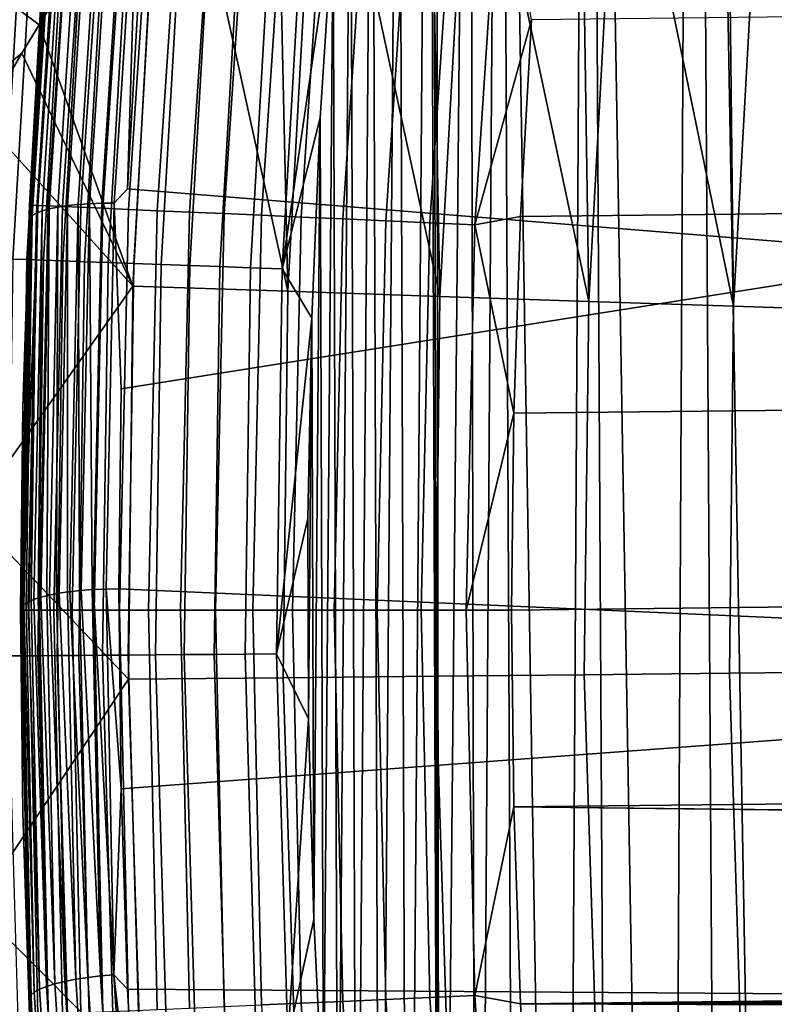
# Model space of a CAD drawing. Header units: metres. Extents: x -109 to 109, y -342 to 66.
# Tile 199 of 512: x -28 to -25.7, y -1.27 to 1.74. Entities that reach past the tile are written whole.
import ezdxf

# ---------------------------------------------------------------- set-up
doc = ezdxf.new("R2010")
doc.units = ezdxf.units.M
doc.layers.add('solid_K_24_62_16_000B91', color=7, linetype='CONTINUOUS')

msp = doc.modelspace()

# ---------------------------------------------------------------- linework, layer by layer
at = {"layer": 'solid_K_24_62_16_000B91'}
for points in [[(-25.651836, -8.811467, 31), (-25.571054, 8.933078, 31), (-25.944952, 7.780631, 31)], [(-26.02356, -7.644145, 31), (-25.944952, 7.780631, 31), (-26.266127, 6.615835, 31)], [(-26.02356, -7.644145, 31), (-25.844301, -8.229862, 31), (-25.944952, 7.780631, 31)], [(-25.844301, -8.229862, 31), (-25.651836, -8.811467, 31), (-25.944952, 7.780631, 31)], [(-26.342167, -6.461333, 31), (-26.266127, 6.615835, 31), (-26.534309, 5.441852, 31)], [(-26.342167, -6.461333, 31), (-26.18956, -7.054464, 31), (-26.266127, 6.615835, 31)], [(-26.18956, -7.054464, 31), (-26.02356, -7.644145, 31), (-26.266127, 6.615835, 31)], [(-26.628435, 5.00586, 31), (-26.60701, -5.265513, 31), (-26.534309, 5.441852, 31)], [(-26.60701, -5.265513, 31), (-26.481358, -5.864839, 31), (-26.534309, 5.441852, 31)], [(-26.481358, -5.864839, 31), (-26.342167, -6.461333, 31), (-26.534309, 5.441852, 31)], [(-26.628435, 5.00586, 31), (-26.731253, 4.571918, 31), (-26.719114, -4.663426, 31)], [(-26.628435, 5.00586, 31), (-26.719114, -4.663426, 31), (-26.60701, -5.265513, 31)], [(-26.731253, 4.571918, 31), (-26.742168, 4.523856, 31), (-26.719114, -4.663426, 31)], [(-26.742168, 4.523856, 31), (-26.751211, 4.475646, 31), (-26.719114, -4.663426, 31)], [(-26.751211, 4.475646, 31), (-26.845102, 3.872984, 31), (-26.817585, -4.059032, 31)], [(-26.751211, 4.475646, 31), (-26.817585, -4.059032, 31), (-26.719114, -4.663426, 31)], [(-26.845102, 3.872984, 31), (-26.925434, 3.267949, 31), (-26.902403, -3.452444, 31)], [(-26.845102, 3.872984, 31), (-26.902403, -3.452444, 31), (-26.817585, -4.059032, 31)], [(-26.925434, 3.267949, 31), (-26.992239, 2.660383, 31), (-26.973507, -2.844039, 31)], [(-26.925434, 3.267949, 31), (-26.973507, -2.844039, 31), (-26.902403, -3.452444, 31)], [(-26.992239, 2.660383, 31), (-27.045364, 2.051031, 31), (-27.030867, -2.234038, 31)], [(-26.992239, 2.660383, 31), (-27.030867, -2.234038, 31), (-26.973507, -2.844039, 31)], [(-27.890341, 2.410736, 41.983871), (-27.938297, 1.792896, 41.848377), (-27.971806, 1.191283, 83.426178), (-27.88728, 2.444967, 83.426178)], [(-27.966393, 1.173327, 83.562515), (-27.884247, 2.409162, 83.562515), (-27.88728, 2.444967, 83.426178), (-27.971806, 1.191283, 83.426178)], [(-27.884247, 2.409162, 83.562515), (-27.966393, 1.173327, 83.562515), (-27.947433, 1.172488, 83.699898), (-27.865345, 2.407485, 83.699898)], [(-27.865345, 2.407485, 83.699898), (-27.947433, 1.172488, 83.699898), (-27.91588, 1.171091, 83.834938), (-27.833883, 2.404694, 83.834938)], [(-27.833883, 2.404694, 83.834938), (-27.91588, 1.171091, 83.834938), (-27.872002, 1.169148, 83.966492), (-27.790133, 2.400812, 83.966492)], [(-27.790133, 2.400812, 83.966492), (-27.872002, 1.169148, 83.966492), (-27.816172, 1.166676, 84.093422), (-27.734468, 2.395873, 84.093422)], [(-27.734468, 2.395873, 84.093422), (-27.816172, 1.166676, 84.093422), (-27.748869, 1.163696, 84.214653), (-27.667362, 2.389919, 84.214653)], [(-27.667362, 2.389919, 84.214653), (-27.748869, 1.163696, 84.214653), (-27.670668, 1.160233, 84.32914), (-27.589392, 2.383001, 84.32914)], [(-27.589392, 2.383001, 84.32914), (-27.670668, 1.160233, 84.32914), (-27.582237, 1.156318, 84.435905), (-27.501221, 2.375177, 84.435905)], [(-27.971514, 1.147351, 41.669563), (-27.938297, 1.792896, 41.848377), (-27.893835, 2.349214, 41.936008)], [(-27.964451, 1.141451, 41.628796), (-27.971514, 1.147351, 41.669563), (-27.893835, 2.349214, 41.936008), (-27.888578, 2.329149, 41.892101)], [(-27.811071, 2.351979, 41.759308), (-27.886742, 1.167429, 41.496696), (-27.912638, 1.162091, 41.525749), (-27.836899, 2.34769, 41.788589)], [(-27.781622, 2.355186, 41.733509), (-27.857216, 1.171833, 41.471169), (-27.886742, 1.167429, 41.496696), (-27.811071, 2.351979, 41.759308)], [(-27.749056, 2.357257, 41.711643), (-27.824564, 1.175225, 41.449596), (-27.857216, 1.171833, 41.471169), (-27.781622, 2.355186, 41.733509)], [(-27.71393, 2.358154, 41.694084), (-27.789349, 1.17755, 41.43235), (-27.824564, 1.175225, 41.449596), (-27.749056, 2.357257, 41.711643)], [(-27.676847, 2.357864, 41.681129), (-27.752171, 1.178766, 41.419727), (-27.789349, 1.17755, 41.43235), (-27.71393, 2.358154, 41.694084)], [(-27.638445, 2.35639, 41.673), (-27.713667, 1.178852, 41.411949), (-27.752171, 1.178766, 41.419727), (-27.676847, 2.357864, 41.681129)], [(-27.638445, 2.35639, 41.673), (-27.672951, 1.223453, 41.419258), (-27.713667, 1.178852, 41.411949)], [(-27.638445, 2.35639, 41.673), (-27.639133, 1.835094, 41.554855), (-27.672951, 1.223453, 41.419258)], [(-27.501221, 2.375177, 84.435905), (-27.582237, 1.156318, 84.435905), (-27.484333, 1.151983, 84.534042), (-27.403605, 2.366516, 84.534042)], [(-27.403605, 2.366516, 84.534042), (-27.484333, 1.151983, 84.534042), (-27.377792, 1.147266, 84.622704), (-27.297377, 2.357091, 84.622704)], [(-27.297377, 2.357091, 84.622704), (-27.377792, 1.147266, 84.622704), (-27.263527, 1.142207, 84.701141), (-27.183445, 2.346982, 84.701141)], [(-27.875988, 2.336176, 41.85556), (-27.951828, 1.14899, 41.592369), (-27.964451, 1.141451, 41.628796), (-27.888578, 2.329149, 41.892101)], [(-27.858664, 2.342392, 41.820858), (-27.934458, 1.155909, 41.557823), (-27.951828, 1.14899, 41.592369), (-27.875988, 2.336176, 41.85556)], [(-27.836899, 2.34769, 41.788589), (-27.912638, 1.162091, 41.525749), (-27.934458, 1.155909, 41.557823), (-27.858664, 2.342392, 41.820858)], [(-27.183445, 2.346982, 84.701141), (-27.263527, 1.142207, 84.701141), (-27.142511, 1.136848, 84.768677), (-27.062786, 2.336276, 84.768677)], [(-27.062786, 2.336276, 84.768677), (-27.142511, 1.136848, 84.768677), (-27.015781, 1.131237, 84.824738), (-26.93643, 2.325065, 84.824738)], [(-26.93643, 2.325065, 84.824738), (-27.015781, 1.131237, 84.824738), (-26.884422, 1.125421, 84.868843), (-26.805454, 2.313444, 84.868843)], [(26.390532, 2.341235, 84.926178), (-26.438444, 1.740214, 84.926178), (-26.472658, 1.138486, 84.926178), (26.438444, 1.740213, 84.926178)], [(-26.805454, 2.313444, 84.868843), (-26.884422, 1.125421, 84.868843), (-26.749554, 1.11945, 84.900612), (-26.670982, 2.301513, 84.900612)], [(-26.670982, 2.301513, 84.900612), (-26.749554, 1.11945, 84.900612), (-26.612329, 1.113374, 84.919785), (-26.534163, 2.289373, 84.919785)], [(-26.534163, 2.289373, 84.919785), (-26.612329, 1.113374, 84.919785), (-26.438444, 1.740214, 84.926178)], [(-28.012419, 2.224052, 30.210743), (-28.082405, 1.010224, 30.210743), (-28.057375, 1.009324, 30.30455), (-27.987452, 2.22207, 30.30455)], [(-27.987452, 2.22207, 30.30455), (-28.057375, 1.009324, 30.30455), (-28.023373, 1.008101, 30.395487), (-27.953533, 2.219377, 30.395487)], [(-27.953533, 2.219377, 30.395487), (-28.023373, 1.008101, 30.395487), (-27.980717, 1.006566, 30.482697), (-27.910984, 2.215998, 30.482697)], [(-27.910984, 2.215998, 30.482697), (-27.980717, 1.006566, 30.482697), (-27.92981, 1.004734, 30.565353), (-27.860205, 2.211966, 30.565353)], [(-27.860205, 2.211966, 30.565353), (-27.92981, 1.004734, 30.565353), (-27.871132, 1.002622, 30.642683), (-27.801674, 2.207319, 30.642683)], [(-27.801674, 2.207319, 30.642683), (-27.871132, 1.002622, 30.642683), (-27.805237, 1.000251, 30.713953), (-27.735941, 2.202099, 30.713953)], [(-27.735941, 2.202099, 30.713953), (-27.805237, 1.000251, 30.713953), (-27.732744, 0.997642, 30.778492), (-27.66363, 2.196358, 30.778492)], [(-28.059305, 1.81178, -21.129005), (-27.744698, 2.183201, -21.192675), (-27.687105, 2.13344, -21.208218), (-27.943281, 1.724885, -21.159662)], [(-27.66363, 2.196358, 30.778492), (-27.732744, 0.997642, 30.778492), (-27.654339, 0.994821, 30.835691), (-27.585421, 2.190147, 30.835691)], [(-27.585421, 2.190147, 30.835691), (-27.654339, 0.994821, 30.835691), (-27.570761, 0.991813, 30.885014), (-27.502048, 2.183527, 30.885014)], [(-27.502048, 2.183527, 30.885014), (-27.570761, 0.991813, 30.885014), (-27.482794, 0.988648, 30.925993), (-27.414303, 2.17656, 30.925993)], [(-27.414303, 2.17656, 30.925993), (-27.482794, 0.988648, 30.925993), (-27.391272, 0.985354, 30.958241), (-27.323008, 2.169311, 30.958241)], [(-27.323008, 2.169311, 30.958241), (-27.391272, 0.985354, 30.958241), (-27.297054, 0.981963, 30.981457), (-27.229027, 2.161848, 30.981457)], [(-27.672951, 1.223453, 41.419258), (-27.639133, 1.835094, 41.554855), (-25.096407, 2.147828, 41.624187), (-25.126722, 1.017216, 41.373539)], [(-27.229027, 2.161848, 30.981457), (-27.297054, 0.981963, 30.981457), (-27.201033, 0.978508, 30.99542), (-27.133244, 2.154243, 30.99542)], [(-27.133244, 2.154243, 30.99542), (-27.201033, 0.978508, 30.99542), (-27.045364, 2.051031, 31)], [(-27.943281, 1.724885, -21.159662), (-27.687105, 2.13344, -21.208218), (-27.590393, 2.125989, -21.230976), (-27.656694, 0.925626, -21.230976)], [(-27.656694, 0.925626, -21.230976), (-27.590393, 2.125989, -21.230976), (-27.447525, 2.114981, -21.266859), (-27.1835, 0.909793, -21.359991)], [(-27.1835, 0.909793, -21.359991), (-27.447525, 2.114981, -21.266859), (-27.209782, 2.096664, -21.332636)], [(-27.1835, 0.909793, -21.359991), (-27.209782, 2.096664, -21.332636), (-27.118332, 2.089618, -21.359991)], [(-27.1835, 0.909793, -21.359991), (-27.118332, 2.089618, -21.359991), (-26.974085, 2.078504, -21.405495), (-26.718752, 0.894241, -21.51676)], [(-26.718752, 0.894241, -21.51676), (-26.974085, 2.078504, -21.405495), (-26.740652, 2.060518, -21.485369)], [(-27.201033, 0.978508, 30.99542), (-27.084772, 1.440036, 31), (-27.045364, 2.051031, 31)], [(-27.045364, 2.051031, 31), (-27.084772, 1.440036, 31), (-27.074442, -1.622684, 31)], [(-27.045364, 2.051031, 31), (-27.074442, -1.622684, 31), (-27.030867, -2.234038, 31)], [(-26.718752, 0.894241, -21.51676), (-26.740652, 2.060518, -21.485369), (-26.654697, 2.053895, -21.51676)], [(-26.718752, 0.894241, -21.51676), (-26.654697, 2.053895, -21.51676), (-26.509699, 2.042722, -21.572182), (-26.264076, 0.879025, -21.700735)], [(-26.264076, 0.879025, -21.700735), (-26.509699, 2.042722, -21.572182), (-26.281425, 2.025134, -21.665861)], [(-26.264076, 0.879025, -21.700735), (-26.281425, 2.025134, -21.665861), (-26.201113, 2.018945, -21.700735)], [(-26.264076, 0.879025, -21.700735), (-26.201113, 2.018945, -21.700735), (-26.056036, 2.007767, -21.766321), (-25.821062, 0.8642, -21.911274)], [(-25.821062, 0.8642, -21.911274), (-26.056036, 2.007767, -21.766321), (-25.833733, 1.990638, -21.873474)], [(-25.821062, 0.8642, -21.911274), (-25.833733, 1.990638, -21.873474), (-25.759161, 1.984892, -21.911274)], [(-25.821062, 0.8642, -21.911274), (-25.759161, 1.984892, -21.911274), (-25.61471, 1.973762, -21.987225), (-25.391258, 0.849817, -22.14764)], [(-28.059305, 1.81178, -21.129005), (-27.943281, 1.724885, -21.159662), (-27.995934, 1.637452, -21.150389), (-28.308376, 1.377961, -21.09123)], [(-27.938297, 1.792896, 41.848377), (-27.972572, 1.174107, 41.712658), (-27.971806, 1.191283, 83.426178)], [(-27.971514, 1.147351, 41.669563), (-27.972572, 1.174107, 41.712658), (-27.938297, 1.792896, 41.848377)], [(-27.943281, 1.724885, -21.159662), (-27.656694, 0.925626, -21.230976), (-27.995934, 1.637452, -21.150389)], [(-26.612329, 1.113374, 84.919785), (-26.472658, 1.138486, 84.926178), (-26.438444, 1.740214, 84.926178)], [(26.438444, 1.740213, 84.926178), (-26.472658, 1.138486, 84.926178), (-26.493177, 0.536825, 84.926178), (26.472658, 1.138484, 84.926178)], [(-28.308376, 1.377961, -21.09123), (-27.995934, 1.637452, -21.150389), (-28.115324, 1.434541, -21.130264)], [(-27.656694, 0.925626, -21.230976), (-28.115324, 1.434541, -21.130264), (-27.995934, 1.637452, -21.150389)], [(-27.656694, 0.925626, -21.230976), (-28.151499, 0.229539, -21.130169), (-28.192091, 1.300567, -21.117992), (-28.115324, 1.434541, -21.130264)], [(-27.201033, 0.978508, 30.99542), (-27.11038, 0.828102, 31), (-27.084772, 1.440036, 31)], [(-27.084772, 1.440036, 31), (-27.11038, 0.828102, 31), (-27.104198, -1.010463, 31)], [(-27.084772, 1.440036, 31), (-27.104198, -1.010463, 31), (-27.074442, -1.622684, 31)], [(-27.713667, 1.178852, 41.411949), (-27.672951, 1.223453, 41.419258), (-25.126722, 1.017216, 41.373539), (-27.693239, 0.611816, 41.283661)], [(-27.993143, 0.554735, 41.576847), (-28, -0.064932, 41.440914), (-28, -0.064932, 83.426178), (-27.971806, 1.191283, 83.426178)], [(-27.993792, -0.064932, 83.562515), (-27.966393, 1.173327, 83.562515), (-27.971806, 1.191283, 83.426178), (-28, -0.064932, 83.426178)], [(-27.972572, 1.174107, 41.712658), (-27.993143, 0.554735, 41.576847), (-27.971806, 1.191283, 83.426178)], [(-27.971514, 1.147351, 41.669563), (-27.993143, 0.554735, 41.576847), (-27.972572, 1.174107, 41.712658)], [(-27.824564, 1.175225, 41.449596), (-27.84976, -0.008669, 41.18713), (-27.856638, -0.009554, 41.19112), (-27.857216, 1.171833, 41.471169)], [(-27.824564, 1.175225, 41.449596), (-27.820021, -0.005423, 41.172489), (-27.84976, -0.008669, 41.18713)], [(-27.789349, 1.17755, 41.43235), (-27.814514, -0.004917, 41.170204), (-27.820021, -0.005423, 41.172489), (-27.824564, 1.175225, 41.449596)], [(-27.789349, 1.17755, 41.43235), (-27.78113, -0.00242, 41.158939), (-27.814514, -0.004917, 41.170204)], [(-27.752171, 1.178766, 41.419727), (-27.777304, -0.002193, 41.157917), (-27.78113, -0.00242, 41.158939), (-27.789349, 1.17755, 41.43235)], [(-27.713667, 1.178852, 41.411949), (-27.738768, -0.000544, 41.150482), (-27.777304, -0.002193, 41.157917), (-27.752171, 1.178766, 41.419727)], [(-27.738768, -0.000544, 41.150482), (-27.713667, 1.178852, 41.411949), (-27.693239, 0.611816, 41.283661), (-27.700001, 0, 41.148026)], [(-27.994316, -0.052354, 41.384178), (-27.997433, -0.056457, 41.402687), (-27.993143, 0.554735, 41.576847), (-27.971514, 1.147351, 41.669563)], [(-27.964451, 1.141451, 41.628796), (-27.989767, -0.048118, 41.365074), (-27.994316, -0.052354, 41.384178), (-27.971514, 1.147351, 41.669563)], [(-27.966393, 1.173327, 83.562515), (-27.993792, -0.064932, 83.562515), (-27.993601, -0.064932, 83.564583), (-27.947433, 1.172488, 83.699898)], [(-27.993601, -0.064932, 83.564583), (-27.974461, -0.064932, 83.701805), (-27.947433, 1.172488, 83.699898)], [(-27.951828, 1.14899, 41.592369), (-27.977133, -0.040068, 41.328762), (-27.983549, -0.043726, 41.345261), (-27.964451, 1.141451, 41.628796)], [(-27.951828, 1.14899, 41.592369), (-27.967409, -0.035499, 41.308151), (-27.977133, -0.040068, 41.328762)], [(-27.947433, 1.172488, 83.699898), (-27.974461, -0.064932, 83.701805), (-27.942738, -0.064932, 83.836678), (-27.91588, 1.171091, 83.834938)], [(-27.934458, 1.155909, 41.557823), (-27.959747, -0.032444, 41.294373), (-27.967409, -0.035499, 41.308151), (-27.951828, 1.14899, 41.592369)], [(-27.934458, 1.155909, 41.557823), (-27.946203, -0.027831, 41.27356), (-27.959747, -0.032444, 41.294373)], [(-27.912638, 1.162091, 41.525749), (-27.93791, -0.025377, 41.262493), (-27.946203, -0.027831, 41.27356), (-27.934458, 1.155909, 41.557823)], [(-27.91588, 1.171091, 83.834938), (-27.942738, -0.064932, 83.836678), (-27.898708, -0.064932, 83.96804), (-27.872002, 1.169148, 83.966492)], [(-27.912638, 1.162091, 41.525749), (-27.920332, -0.020865, 41.242142), (-27.93791, -0.025377, 41.262493)], [(-27.886742, 1.167429, 41.496696), (-27.911991, -0.018988, 41.233677), (-27.920332, -0.020865, 41.242142), (-27.912638, 1.162091, 41.525749)], [(-27.886742, 1.167429, 41.496696), (-27.890287, -0.014734, 41.214485), (-27.911991, -0.018988, 41.233677)], [(-27.872002, 1.169148, 83.966492), (-27.898708, -0.064932, 83.96804), (-27.842745, -0.064932, 84.094788), (-27.816172, 1.166676, 84.093422)], [(-27.857216, 1.171833, 41.471169), (-27.882441, -0.013387, 41.208412), (-27.890287, -0.014734, 41.214485), (-27.886742, 1.167429, 41.496696)], [(-27.857216, 1.171833, 41.471169), (-27.856638, -0.009554, 41.19112), (-27.882441, -0.013387, 41.208412)], [(-27.816172, 1.166676, 84.093422), (-27.842745, -0.064932, 84.094788), (-27.775326, -0.064932, 84.215828), (-27.748869, 1.163696, 84.214653)], [(-27.748869, 1.163696, 84.214653), (-27.775326, -0.064932, 84.215828), (-27.697777, -0.064932, 84.32914), (-27.670668, 1.160233, 84.32914)], [(-27.670668, 1.160233, 84.32914), (-27.697777, -0.064932, 84.32914), (-27.609261, -0.064932, 84.435905), (-27.582237, 1.156318, 84.435905)], [(-27.582237, 1.156318, 84.435905), (-27.609261, -0.064932, 84.435905), (-27.511261, -0.064932, 84.534042), (-27.484333, 1.151983, 84.534042)], [(-27.484333, 1.151983, 84.534042), (-27.511261, -0.064932, 84.534042), (-27.404615, -0.064932, 84.622704), (-27.377792, 1.147266, 84.622704)], [(-27.377792, 1.147266, 84.622704), (-27.404615, -0.064932, 84.622704), (-27.290237, -0.064932, 84.701141), (-27.263527, 1.142207, 84.701141)], [(-27.964451, 1.141451, 41.628796), (-27.983549, -0.043726, 41.345261), (-27.989767, -0.048118, 41.365074)], [(-27.263527, 1.142207, 84.701141), (-27.290237, -0.064932, 84.701141), (-27.169104, -0.064932, 84.768677), (-27.142511, 1.136848, 84.768677)], [(-27.142511, 1.136848, 84.768677), (-27.169104, -0.064932, 84.768677), (-27.04225, -0.064932, 84.824738), (-27.015781, 1.131237, 84.824738)], [(-27.015781, 1.131237, 84.824738), (-27.04225, -0.064932, 84.824738), (-26.910761, -0.064932, 84.868843), (-26.884422, 1.125421, 84.868843)], [(-26.884422, 1.125421, 84.868843), (-26.910761, -0.064932, 84.868843), (-26.775761, -0.064932, 84.900612), (-26.749554, 1.11945, 84.900612)], [(-26.749554, 1.11945, 84.900612), (-26.775761, -0.064932, 84.900612), (-26.638403, -0.064932, 84.919785), (-26.612329, 1.113374, 84.919785)], [(-26.612329, 1.113374, 84.919785), (-26.493177, 0.536825, 84.926178), (-26.472658, 1.138486, 84.926178)], [(26.472658, 1.138484, 84.926178), (-26.493177, 0.536825, 84.926178), (-26.5, -0.064932, 84.926178), (26.493177, 0.536824, 84.926178)], [(-26.612329, 1.113374, 84.919785), (-26.638403, -0.064932, 84.919785), (-26.493177, 0.536825, 84.926178)], [(-28.023373, 1.008101, 30.395487), (-28.040751, -0.205063, 30.395487), (-27.998068, -0.204751, 30.482697), (-27.980717, 1.006566, 30.482697)], [(-27.980717, 1.006566, 30.482697), (-27.998068, -0.204751, 30.482697), (-27.947128, -0.20438, 30.565353), (-27.92981, 1.004734, 30.565353)], [(-27.92981, 1.004734, 30.565353), (-27.947128, -0.20438, 30.565353), (-27.888414, -0.203951, 30.642683), (-27.871132, 1.002622, 30.642683)], [(-27.871132, 1.002622, 30.642683), (-27.888414, -0.203951, 30.642683), (-27.822479, -0.20347, 30.713953), (-27.805237, 1.000251, 30.713953)], [(-27.805237, 1.000251, 30.713953), (-27.822479, -0.20347, 30.713953), (-27.749941, -0.202941, 30.778492), (-27.732744, 0.997642, 30.778492)], [(-27.732744, 0.997642, 30.778492), (-27.749941, -0.202941, 30.778492), (-27.671488, -0.202368, 30.835691), (-27.654339, 0.994821, 30.835691)], [(-27.700001, 0, 41.148026), (-27.693239, 0.611816, 41.283661), (-25.126722, 1.017216, 41.373539), (-25.10363, -0.113553, 41.122852)], [(-27.654339, 0.994821, 30.835691), (-27.671488, -0.202368, 30.835691), (-27.587856, -0.201758, 30.885014), (-27.570761, 0.991813, 30.885014)], [(-27.570761, 0.991813, 30.885014), (-27.587856, -0.201758, 30.885014), (-27.499836, -0.201116, 30.925993), (-27.482794, 0.988648, 30.925993)], [(-27.482794, 0.988648, 30.925993), (-27.499836, -0.201116, 30.925993), (-27.408257, -0.200448, 30.958241), (-27.391272, 0.985354, 30.958241)], [(-27.391272, 0.985354, 30.958241), (-27.408257, -0.200448, 30.958241), (-27.313982, -0.19976, 30.981457), (-27.297054, 0.981963, 30.981457)], [(-27.297054, 0.981963, 30.981457), (-27.313982, -0.19976, 30.981457), (-27.217899, -0.199059, 30.99542), (-27.201033, 0.978508, 30.99542)], [(-27.201033, 0.978508, 30.99542), (-27.217899, -0.199059, 30.99542), (-27.11038, 0.828102, 31)], [(-27.656694, 0.925626, -21.230976), (-27.670797, -0.276483, -21.230976), (-28.151499, 0.229539, -21.130169)], [(-27.1835, 0.909793, -21.359991), (-27.197363, -0.271749, -21.359991), (-27.670797, -0.276483, -21.230976), (-27.656694, 0.925626, -21.230976)], [(-26.718752, 0.894241, -21.51676), (-26.732378, -0.267101, -21.51676), (-27.197363, -0.271749, -21.359991), (-27.1835, 0.909793, -21.359991)], [(-26.264076, 0.879025, -21.700735), (-26.277472, -0.262554, -21.700735), (-26.732378, -0.267101, -21.51676), (-26.718752, 0.894241, -21.51676)], [(-25.821062, 0.8642, -21.911274), (-25.83423, -0.258123, -21.911274), (-26.277472, -0.262554, -21.700735), (-26.264076, 0.879025, -21.700735)], [(-25.391258, 0.849817, -22.14764), (-25.404207, -0.253825, -22.14764), (-25.83423, -0.258123, -21.911274), (-25.821062, 0.8642, -21.911274)], [(-27.217899, -0.199059, 30.99542), (-27.122173, 0.215326, 31), (-27.11038, 0.828102, 31)], [(-27.11038, 0.828102, 31), (-27.122173, 0.215326, 31), (-27.12011, -0.397571, 31)], [(-27.11038, 0.828102, 31), (-27.12011, -0.397571, 31), (-27.104198, -1.010463, 31)], [(-27.999508, -0.06122, 41.424171), (-28, -0.064932, 41.440914), (-27.993143, 0.554735, 41.576847)], [(-27.997433, -0.056457, 41.402687), (-27.999508, -0.06122, 41.424171), (-27.993143, 0.554735, 41.576847)], [(-26.638403, -0.064932, 84.919785), (-26.5, -0.064932, 84.926178), (-26.493177, 0.536825, 84.926178)], [(-26.493177, -0.666687, 84.926178), (26.5, -0.064932, 84.926178), (26.493177, 0.536824, 84.926178), (-26.5, -0.064932, 84.926178)], [(-27.670797, -0.276483, -21.230976), (-28.135633, -0.972466, -21.130169), (-28.627808, -0.756765, -21.057917), (-28.151499, 0.229539, -21.130169)], [(-27.217899, -0.199059, 30.99542), (-27.12011, -0.397571, 31), (-27.122173, 0.215326, 31)], [(-27.959747, -0.032444, 41.294373), (-27.946203, -0.027831, 41.27356), (-27.920923, -1.215634, 41.010231)], [(-27.93791, -0.025377, 41.262493), (-27.895077, -1.20762, 40.979042), (-27.920923, -1.215634, 41.010231), (-27.946203, -0.027831, 41.27356)], [(-27.93791, -0.025377, 41.262493), (-27.920332, -0.020865, 41.242142), (-27.895077, -1.20762, 40.979042)], [(-27.911991, -0.018988, 41.233677), (-27.865057, -1.200271, 40.95166), (-27.895077, -1.20762, 40.979042), (-27.920332, -0.020865, 41.242142)], [(-27.911991, -0.018988, 41.233677), (-27.890287, -0.014734, 41.214485), (-27.865057, -1.200271, 40.95166)], [(-27.882441, -0.013387, 41.208412), (-27.831436, -1.193727, 40.928596), (-27.865057, -1.200271, 40.95166), (-27.890287, -0.014734, 41.214485)], [(-27.882441, -0.013387, 41.208412), (-27.856638, -0.009554, 41.19112), (-27.831436, -1.193727, 40.928596)], [(-27.84976, -0.008669, 41.18713), (-27.794851, -1.188113, 40.91029), (-27.831436, -1.193727, 40.928596), (-27.856638, -0.009554, 41.19112)], [(-27.84976, -0.008669, 41.18713), (-27.820021, -0.005423, 41.172489), (-27.794851, -1.188113, 40.91029)], [(-27.814514, -0.004917, 41.170204), (-27.755993, -1.183533, 40.897095), (-27.794851, -1.188113, 40.91029), (-27.820021, -0.005423, 41.172489)], [(-27.814514, -0.004917, 41.170204), (-27.78113, -0.00242, 41.158939), (-27.755993, -1.183533, 40.897095)], [(-27.777304, -0.002193, 41.157917), (-27.715601, -1.180075, 40.889252), (-27.755993, -1.183533, 40.897095), (-27.78113, -0.00242, 41.158939)], [(-27.777304, -0.002193, 41.157917), (-27.738768, -0.000544, 41.150482), (-27.715601, -1.180075, 40.889252)], [(-27.738768, -0.000544, 41.150482), (-27.700001, 0, 41.148026), (-27.693239, -0.611816, 41.01239)], [(-27.738768, -0.000544, 41.150482), (-27.693239, -0.611816, 41.01239), (-27.715601, -1.180075, 40.889252)], [(-27.693239, -0.611816, 41.01239), (-27.700001, 0, 41.148026), (-25.10363, -0.113553, 41.122852), (-25.08827, -0.418073, 41.05534)], [(-27.997433, -0.056457, 41.402687), (-27.968996, -1.242108, 41.120415), (-27.974184, -1.251184, 41.160362), (-27.999508, -0.06122, 41.424171)], [(-27.997433, -0.056457, 41.402687), (-27.994316, -0.052354, 41.384178), (-27.968996, -1.242108, 41.120415)], [(-27.989767, -0.048118, 41.365074), (-27.958237, -1.233043, 41.081593), (-27.968996, -1.242108, 41.120415), (-27.994316, -0.052354, 41.384178)], [(-27.989767, -0.048118, 41.365074), (-27.983549, -0.043726, 41.345261), (-27.958237, -1.233043, 41.081593)], [(-27.977133, -0.040068, 41.328762), (-27.942112, -1.224163, 41.044632), (-27.958237, -1.233043, 41.081593), (-27.983549, -0.043726, 41.345261)], [(-27.977133, -0.040068, 41.328762), (-27.967409, -0.035499, 41.308151), (-27.942112, -1.224163, 41.044632)], [(-27.959747, -0.032444, 41.294373), (-27.920923, -1.215634, 41.010231), (-27.942112, -1.224163, 41.044632), (-27.967409, -0.035499, 41.308151)], [(-27.999508, -0.06122, 41.424171), (-27.974184, -1.251184, 41.160362), (-28, -0.064932, 41.440914)], [(-27.993143, -0.684598, 41.304981), (-28, -0.064932, 83.426178), (-28, -0.064932, 41.440914)], [(-27.993143, -0.684598, 41.304981), (-27.972572, -1.303968, 41.169174), (-27.971806, -1.321146, 83.426178), (-28, -0.064932, 83.426178)], [(-27.966393, -1.303191, 83.562515), (-27.993792, -0.064932, 83.562515), (-28, -0.064932, 83.426178), (-27.971806, -1.321146, 83.426178)], [(-27.974184, -1.251184, 41.160362), (-27.993143, -0.684598, 41.304981), (-28, -0.064932, 41.440914)], [(-27.966393, -1.303191, 83.562515), (-27.993601, -0.064932, 83.564583), (-27.993792, -0.064932, 83.562515)], [(-27.947433, -1.302352, 83.699898), (-27.974461, -0.064932, 83.701805), (-27.993601, -0.064932, 83.564583), (-27.966393, -1.303191, 83.562515)], [(-27.91588, -1.300954, 83.834938), (-27.942738, -0.064932, 83.836678), (-27.974461, -0.064932, 83.701805), (-27.947433, -1.302352, 83.699898)], [(-27.872002, -1.299012, 83.966492), (-27.898708, -0.064932, 83.96804), (-27.942738, -0.064932, 83.836678), (-27.91588, -1.300954, 83.834938)], [(-27.816172, -1.29654, 84.093422), (-27.842745, -0.064932, 84.094788), (-27.898708, -0.064932, 83.96804), (-27.872002, -1.299012, 83.966492)], [(-27.748869, -1.29356, 84.214653), (-27.775326, -0.064932, 84.215828), (-27.842745, -0.064932, 84.094788), (-27.816172, -1.29654, 84.093422)], [(-27.670668, -1.290097, 84.32914), (-27.697777, -0.064932, 84.32914), (-27.775326, -0.064932, 84.215828), (-27.748869, -1.29356, 84.214653)], [(-27.582237, -1.286182, 84.435905), (-27.609261, -0.064932, 84.435905), (-27.697777, -0.064932, 84.32914), (-27.670668, -1.290097, 84.32914)], [(-27.484333, -1.281847, 84.534042), (-27.511261, -0.064932, 84.534042), (-27.609261, -0.064932, 84.435905), (-27.582237, -1.286182, 84.435905)], [(-27.377792, -1.27713, 84.622704), (-27.404615, -0.064932, 84.622704), (-27.511261, -0.064932, 84.534042), (-27.484333, -1.281847, 84.534042)], [(-27.263527, -1.27207, 84.701141), (-27.290237, -0.064932, 84.701141), (-27.404615, -0.064932, 84.622704), (-27.377792, -1.27713, 84.622704)], [(-27.142511, -1.266712, 84.768677), (-27.169104, -0.064932, 84.768677), (-27.290237, -0.064932, 84.701141), (-27.263527, -1.27207, 84.701141)], [(-27.015781, -1.261101, 84.824738), (-27.04225, -0.064932, 84.824738), (-27.169104, -0.064932, 84.768677), (-27.142511, -1.266712, 84.768677)], [(-26.884422, -1.255285, 84.868843), (-26.910761, -0.064932, 84.868843), (-27.04225, -0.064932, 84.824738), (-27.015781, -1.261101, 84.824738)], [(-26.749554, -1.249313, 84.900612), (-26.775761, -0.064932, 84.900612), (-26.910761, -0.064932, 84.868843), (-26.884422, -1.255285, 84.868843)], [(-26.612329, -1.243238, 84.919785), (-26.638403, -0.064932, 84.919785), (-26.775761, -0.064932, 84.900612), (-26.749554, -1.249313, 84.900612)], [(-26.638403, -0.064932, 84.919785), (-26.612329, -1.243238, 84.919785), (-26.493177, -0.666687, 84.926178), (-26.5, -0.064932, 84.926178)], [(-0.211879, -0.957498, 84.926178), (26.493177, -0.666689, 84.926178), (26.5, -0.064932, 84.926178), (-26.493177, -0.666687, 84.926178)], [(-28.040751, -0.205063, 30.395487), (-28.005632, -1.417843, 30.395487), (-27.963003, -1.415685, 30.482697), (-27.998068, -0.204751, 30.482697)], [(-27.998068, -0.204751, 30.482697), (-27.963003, -1.415685, 30.482697), (-27.912128, -1.41311, 30.565353), (-27.947128, -0.20438, 30.565353)], [(-27.947128, -0.20438, 30.565353), (-27.912128, -1.41311, 30.565353), (-27.853487, -1.410143, 30.642683), (-27.888414, -0.203951, 30.642683)], [(-27.888414, -0.203951, 30.642683), (-27.853487, -1.410143, 30.642683), (-27.787634, -1.40681, 30.713953), (-27.822479, -0.20347, 30.713953)], [(-27.822479, -0.20347, 30.713953), (-27.787634, -1.40681, 30.713953), (-27.715187, -1.403144, 30.778492), (-27.749941, -0.202941, 30.778492)], [(-27.749941, -0.202941, 30.778492), (-27.715187, -1.403144, 30.778492), (-27.636831, -1.399179, 30.835691), (-27.671488, -0.202368, 30.835691)], [(-27.671488, -0.202368, 30.835691), (-27.636831, -1.399179, 30.835691), (-27.553305, -1.394952, 30.885014), (-27.587856, -0.201758, 30.885014)], [(-27.587856, -0.201758, 30.885014), (-27.553305, -1.394952, 30.885014), (-27.465395, -1.390503, 30.925993), (-27.499836, -0.201116, 30.925993)], [(-27.499836, -0.201116, 30.925993), (-27.465395, -1.390503, 30.925993), (-27.37393, -1.385874, 30.958241), (-27.408257, -0.200448, 30.958241)], [(-27.408257, -0.200448, 30.958241), (-27.37393, -1.385874, 30.958241), (-27.279774, -1.38111, 30.981457), (-27.313982, -0.19976, 30.981457)], [(-27.313982, -0.19976, 30.981457), (-27.279774, -1.38111, 30.981457), (-27.183811, -1.376254, 30.99542), (-27.217899, -0.199059, 30.99542)], [(-27.217899, -0.199059, 30.99542), (-27.183811, -1.376254, 30.99542), (-27.12011, -0.397571, 31)], [(-26.732378, -0.267101, -21.51676), (-26.695551, -1.427938, -21.51676), (-27.159893, -1.452778, -21.359991), (-27.197363, -0.271749, -21.359991)], [(-26.277472, -0.262554, -21.700735), (-26.24127, -1.403637, -21.700735), (-26.695551, -1.427938, -21.51676), (-26.732378, -0.267101, -21.51676)], [(-25.83423, -0.258123, -21.911274), (-25.798641, -1.379959, -21.911274), (-26.24127, -1.403637, -21.700735), (-26.277472, -0.262554, -21.700735)], [(-25.404207, -0.253825, -22.14764), (-25.369209, -1.356988, -22.14764), (-25.798641, -1.379959, -21.911274), (-25.83423, -0.258123, -21.911274)], [(-27.670797, -0.276483, -21.230976), (-27.632677, -1.478071, -21.230976), (-28.135633, -0.972466, -21.130169)], [(-27.197363, -0.271749, -21.359991), (-27.159893, -1.452778, -21.359991), (-27.632677, -1.478071, -21.230976), (-27.670797, -0.276483, -21.230976)], [(-27.672951, -1.223451, 40.876793), (-27.693239, -0.611816, 41.01239), (-25.08827, -0.418073, 41.05534), (-25.027176, -1.242074, 40.872665)], [(-27.183811, -1.376254, 30.99542), (-27.104198, -1.010463, 31), (-27.12011, -0.397571, 31)], [(-27.715601, -1.180075, 40.889252), (-27.693239, -0.611816, 41.01239), (-27.672951, -1.223451, 40.876793)], [(-27.974184, -1.251184, 41.160362), (-27.972572, -1.303968, 41.169174), (-27.993143, -0.684598, 41.304981)], [(-26.612329, -1.243238, 84.919785), (-26.472658, -1.268348, 84.926178), (-26.493177, -0.666687, 84.926178)], [(-0.634773, -0.984648, 84.926178), (-0.211879, -0.957498, 84.926178), (-26.493177, -0.666687, 84.926178), (-26.472658, -1.268348, 84.926178)], [(-27.632677, -1.478071, -21.230976), (-28.06847, -2.172699, -21.130169), (-28.568916, -1.985236, -21.057917), (-28.135633, -0.972466, -21.130169)], [(-1.055066, -1.038838, 84.926178), (-0.634773, -0.984648, 84.926178), (-26.472658, -1.268348, 84.926178)], [(-27.183811, -1.376254, 30.99542), (-27.074442, -1.622684, 31), (-27.104198, -1.010463, 31)], [(-1.471028, -1.119846, 84.926178), (-1.055066, -1.038838, 84.926178), (-26.472658, -1.268348, 84.926178)], [(-1.880949, -1.227339, 84.926178), (-1.471028, -1.119846, 84.926178), (-26.472658, -1.268348, 84.926178)], [(-27.865057, -1.200271, 40.95166), (-27.789442, -2.383938, 40.689247), (-27.819384, -2.392503, 40.716362), (-27.895077, -1.20762, 40.979042)], [(-27.831436, -1.193727, 40.928596), (-27.755909, -2.376033, 40.666485), (-27.789442, -2.383938, 40.689247), (-27.865057, -1.200271, 40.95166)], [(-27.794851, -1.188113, 40.91029), (-27.719419, -2.368935, 40.64851), (-27.755909, -2.376033, 40.666485), (-27.831436, -1.193727, 40.928596)], [(-27.755993, -1.183533, 40.897095), (-27.680662, -2.362782, 40.635662), (-27.719419, -2.368935, 40.64851), (-27.794851, -1.188113, 40.91029)], [(-27.715601, -1.180075, 40.889252), (-27.640373, -2.357687, 40.628181), (-27.680662, -2.362782, 40.635662), (-27.755993, -1.183533, 40.897095)], [(-27.715601, -1.180075, 40.889252), (-27.672951, -1.223451, 40.876793), (-27.639133, -1.835088, 40.741196)], [(-27.715601, -1.180075, 40.889252), (-27.639133, -1.835088, 40.741196), (-27.640373, -2.357687, 40.628181)], [(-27.958237, -1.233043, 41.081593), (-27.882381, -2.420485, 40.818344), (-27.893112, -2.429985, 40.857071), (-27.968996, -1.242108, 41.120415)], [(-27.942112, -1.224163, 41.044632), (-27.866297, -2.410951, 40.781528), (-27.882381, -2.420485, 40.818344), (-27.958237, -1.233043, 41.081593)], [(-27.920923, -1.215634, 41.010231), (-27.845165, -2.401565, 40.747318), (-27.866297, -2.410951, 40.781528), (-27.942112, -1.224163, 41.044632)], [(-27.895077, -1.20762, 40.979042), (-27.819384, -2.392503, 40.716362), (-27.845165, -2.401565, 40.747318), (-27.920923, -1.215634, 41.010231)], [(-27.639133, -1.835088, 40.741196), (-27.672951, -1.223451, 40.876793), (-25.027176, -1.242074, 40.872665)], [(-2.283144, -1.360876, 84.926178), (-1.880949, -1.227339, 84.926178), (-26.472658, -1.268348, 84.926178)], [(-27.968996, -1.242108, 41.120415), (-27.893112, -2.429985, 40.857071), (-27.974184, -1.251184, 41.160362)], [(-27.893112, -2.429985, 40.857071), (-27.898287, -2.439272, 40.896969), (-27.972572, -1.303968, 41.169174), (-27.974184, -1.251184, 41.160362)], [(-27.591789, -2.445999, 40.605762), (-27.639133, -1.835088, 40.741196), (-25.027176, -1.242074, 40.872665), (-24.897526, -2.365946, 40.623508)], [(-27.142511, -1.266712, 84.768677), (-27.062786, -2.46614, 84.768677), (-26.93643, -2.454929, 84.824738), (-27.015781, -1.261101, 84.824738)], [(-27.015781, -1.261101, 84.824738), (-26.93643, -2.454929, 84.824738), (-26.805454, -2.443308, 84.868843), (-26.884422, -1.255285, 84.868843)], [(-26.884422, -1.255285, 84.868843), (-26.805454, -2.443308, 84.868843), (-26.670982, -2.431376, 84.900612), (-26.749554, -1.249313, 84.900612)], [(-26.749554, -1.249313, 84.900612), (-26.670982, -2.431376, 84.900612), (-26.534163, -2.419237, 84.919785), (-26.612329, -1.243238, 84.919785)], [(-26.612329, -1.243238, 84.919785), (-26.534163, -2.419237, 84.919785), (-26.438444, -1.870077, 84.926178), (-26.472658, -1.268348, 84.926178)], [(-27.263527, -1.27207, 84.701141), (-27.183445, -2.476846, 84.701141), (-27.062786, -2.46614, 84.768677), (-27.142511, -1.266712, 84.768677)], [(-2.675956, -1.519908, 84.926178), (-2.283144, -1.360876, 84.926178), (-26.472658, -1.268348, 84.926178), (-26.438444, -1.870077, 84.926178)]]:
    msp.add_3dface(points, dxfattribs=at)

doc.saveas('drawing.dxf')
